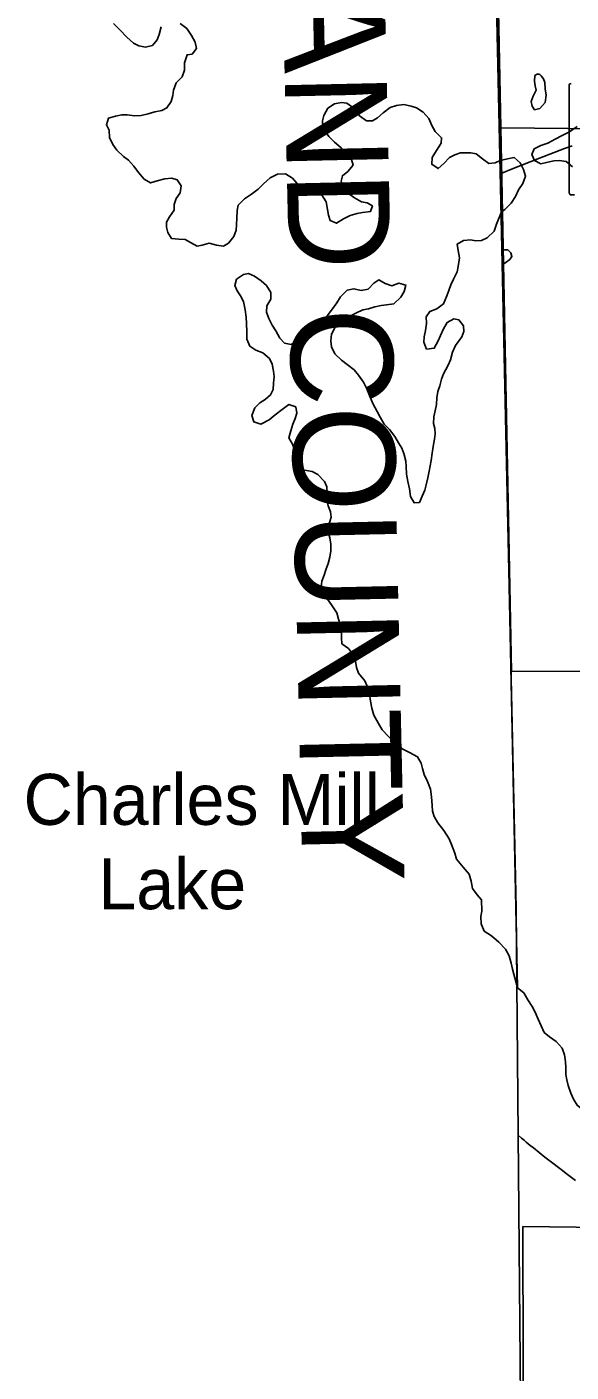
# Model space of a CAD drawing. Extents: x 1874609 to 2204689, y 815661 to 1281160.
# Drawn here: x 1997526 to 2002860, y 997204 to 1010406 of the extents above; entities that cross this region are included whole.
import ezdxf

# ---------------------------------------------------------------- set-up
doc = ezdxf.new("R2010")
doc.units = 0
for name, color, linetype in [('GM_X_Adjacent_County', 7, 'Continuous'), ('GM_X_Adjacent_County_Text', 7, 'Continuous'), ('GM_X_County', 7, 'Continuous'), ('GM_X_Major_Lake', 7, 'Continuous'), ('GM_X_Major_Lake_Text', 7, 'Continuous'), ('GM_X_Section', 7, 'Continuous'), ('GM_X_State_Route', 7, 'Continuous'), ('GM_X_State_Shield', 7, 'Continuous'), ('GM_X_Township', 7, 'Continuous'), ('GM_X_Township_Road', 7, 'Continuous')]:
    doc.layers.add(name, color=color, linetype=linetype)

msp = doc.modelspace()

# ---------------------------------------------------------------- linework, layer by layer
at = {"layer": 'GM_X_Adjacent_County'}
msp.add_lwpolyline([(2002076, 1013021), (2002164, 1008987), (2002323, 1001753), (2002342, 999536), (2002395, 993238)], dxfattribs=at)
at = {"layer": 'GM_X_County'}
msp.add_lwpolyline([(2002395, 993238), (2002342, 999536), (2002323, 1001753), (2002164, 1008987), (2002076, 1013021)], dxfattribs=at)
at = {"layer": 'GM_X_Major_Lake'}
msp.add_line((2002188, 1008072), (2002177, 1008590), dxfattribs=at)
for points in [[(2002118, 1011308), (2002166, 1009094)], [(1999094, 1010391), (1999138, 1010323), (1999176, 1010257), (1999189, 1010195), (1999145, 1010139), (1999095, 1010133), (1999069, 1010055), (1999071, 1009983), (1999047, 1009917), (1998987, 1009857), (1998963, 1009786), (1998955, 1009734), (1998941, 1009674), (1998897, 1009612), (1998847, 1009586), (1998779, 1009572), (1998715, 1009552), (1998645, 1009536), (1998581, 1009534), (1998507, 1009544), (1998457, 1009544), (1998393, 1009530), (1998326, 1009512), (1998304, 1009446), (1998332, 1009394), (1998334, 1009320), (1998366, 1009252), (1998406, 1009198), (1998472, 1009134), (1998522, 1009098), (1998574, 1009039), (1998618, 1008979), (1998674, 1008911), (1998738, 1008875), (1998802, 1008897), (1998877, 1008915), (1998947, 1008921), (1998999, 1008907), (1999037, 1008845), (1999029, 1008777), (1998989, 1008723), (1998968, 1008663), (1998968, 1008607), (1998922, 1008543), (1998894, 1008491), (1998894, 1008441), (1998906, 1008389), (1998944, 1008329), (1999014, 1008323), (1999078, 1008319), (1999130, 1008289), (1999194, 1008254), (1999244, 1008265), (1999311, 1008283), (1999385, 1008263), (1999451, 1008255), (1999503, 1008285), (1999555, 1008349), (1999575, 1008411), (1999579, 1008463), (1999583, 1008529), (1999585, 1008605), (1999597, 1008657), (1999657, 1008719), (1999727, 1008765), (1999793, 1008815), (1999843, 1008865), (1999909, 1008925), (1999983, 1008961), (2000061, 1008963), (2000129, 1008921), (2000193, 1008847), (2000263, 1008785), (2000342, 1008779), (2000414, 1008761), (2000458, 1008691), (2000472, 1008615), (2000481, 1008559), (2000497, 1008507), (2000560, 1008479), (2000628, 1008523), (2000694, 1008555), (2000764, 1008575), (2000816, 1008585), (2000870, 1008591), (2000894, 1008595), (2000912, 1008649), (2000860, 1008679), (2000806, 1008689), (2000736, 1008729), (2000668, 1008777), (2000622, 1008827), (2000606, 1008893), (2000618, 1008946), (2000670, 1008988), (2000722, 1009048), (2000706, 1009106), (2000664, 1009158), (2000606, 1009218), (2000540, 1009276), (2000486, 1009330)], [(1998373, 1010441), (1998441, 1010375), (1998505, 1010307), (1998569, 1010247), (1998621, 1010221), (1998689, 1010209), (1998755, 1010223), (1998803, 1010279), (1998823, 1010331), (1998843, 1010407)], [(1999029, 1010441), (1999094, 1010391)], [(2002528, 1009943), (2002504, 1009928), (2002500, 1009874), (2002509, 1009828), (2002516, 1009784), (2002489, 1009725), (2002470, 1009673), (2002477, 1009629), (2002502, 1009593), (2002552, 1009605), (2002607, 1009666), (2002615, 1009736), (2002607, 1009798), (2002604, 1009860), (2002589, 1009898), (2002568, 1009926)], [(2002568, 1009926), (2002560, 1009934), (2002553, 1009938), (2002544, 1009942), (2002528, 1009943)], [(2000486, 1009330), (2000448, 1009380), (2000426, 1009430), (2000424, 1009486), (2000436, 1009538), (2000476, 1009608), (2000540, 1009652), (2000608, 1009664), (2000660, 1009658), (2000730, 1009608), (2000786, 1009534), (2000854, 1009484), (2000912, 1009486), (2000962, 1009514), (2001016, 1009562), (2001087, 1009616), (2001147, 1009636), (2001219, 1009644), (2001291, 1009630), (2001345, 1009612), (2001411, 1009570), (2001465, 1009508), (2001495, 1009440), (2001527, 1009380), (2001591, 1009318), (2001587, 1009266), (2001541, 1009192), (2001497, 1009126), (2001494, 1009058), (2001557, 1009016), (2001611, 1009066), (2001669, 1009126), (2001719, 1009152), (2001775, 1009170), (2001877, 1009170), (2001929, 1009162), (2001991, 1009112), (2002053, 1009066), (2002117, 1009072), (2002166, 1009094)], [(2002873, 1009033), (2002810, 1009086), (2002742, 1009096), (2002690, 1009091), (2002620, 1009077), (2002562, 1009064), (2002500, 1009095), (2002474, 1009154), (2002499, 1009211), (2002562, 1009244), (2002632, 1009266), (2002705, 1009304), (2002772, 1009339), (2002845, 1009377), (2002918, 1009429)], [(2002166, 1009094), (2002235, 1009110), (2002303, 1009124), (2002360, 1009073), (2002392, 1009008), (2002413, 1008942), (2002387, 1008871), (2002344, 1008808), (2002316, 1008742), (2002273, 1008676), (2002209, 1008613), (2002177, 1008590)], [(2002177, 1008590), (2002127, 1008469), (2002105, 1008401), (2002036, 1008335), (2001980, 1008309), (2001926, 1008307), (2001874, 1008315), (2001806, 1008309), (2001744, 1008275), (2001754, 1008211), (2001766, 1008139), (2001754, 1008055), (2001742, 1008004), (2001708, 1007932), (2001680, 1007876), (2001662, 1007820), (2001642, 1007768), (2001608, 1007688), (2001544, 1007638), (2001474, 1007614), (2001438, 1007560), (2001444, 1007494), (2001434, 1007426), (2001420, 1007366), (2001415, 1007312), (2001443, 1007245), (2001518, 1007253), (2001558, 1007326), (2001580, 1007378), (2001610, 1007444), (2001644, 1007506), (2001710, 1007540), (2001760, 1007530), (2001804, 1007472), (2001808, 1007418), (2001790, 1007364), (2001728, 1007278), (2001698, 1007215), (2001678, 1007139), (2001656, 1007087), (2001609, 1007003), (2001591, 1006949), (2001573, 1006885), (2001553, 1006829), (2001545, 1006767), (2001541, 1006701), (2001529, 1006637), (2001515, 1006581), (2001511, 1006515), (2001525, 1006464), (2001527, 1006414), (2001521, 1006360), (2001509, 1006288), (2001499, 1006224), (2001487, 1006150), (2001479, 1006098), (2001469, 1006046), (2001455, 1005980), (2001439, 1005912), (2001425, 1005860), (2001401, 1005800), (2001373, 1005740), (2001323, 1005734), (2001285, 1005796), (2001277, 1005872), (2001259, 1005946), (2001247, 1006016), (2001243, 1006092), (2001239, 1006144), (2001219, 1006218), (2001201, 1006272), (2001169, 1006324), (2001131, 1006388), (2001081, 1006454), (2001029, 1006508), (2000987, 1006577), (2000959, 1006631), (2000919, 1006703), (2000891, 1006773), (2000857, 1006853), (2000825, 1006921), (2000777, 1006989), (2000733, 1007041), (2000665, 1007093), (2000609, 1007137), (2000543, 1007199), (2000511, 1007265), (2000505, 1007325), (2000511, 1007392), (2000549, 1007466), (2000617, 1007526), (2000681, 1007562), (2000751, 1007596), (2000819, 1007628), (2000875, 1007640), (2000935, 1007658), (2000999, 1007672), (2001051, 1007680), (2001121, 1007690), (2001190, 1007754), (2001222, 1007808)], [(2002177, 1008590), (2002334, 1000975)], [(2002188, 1008072), (2002258, 1008125), (2002279, 1008154), (2002270, 1008190), (2002241, 1008218), (2002210, 1008219), (2002185, 1008211)], [(2002185, 1008211), (2002188, 1008072)], [(2002334, 1000975), (2002188, 1008072)], [(2001222, 1007808), (2001240, 1007872), (2001172, 1007892), (2001104, 1007864), (2001038, 1007888), (2000976, 1007924), (2000925, 1007890), (2000869, 1007832), (2000803, 1007820), (2000731, 1007836), (2000665, 1007822), (2000601, 1007758), (2000563, 1007698), (2000521, 1007638), (2000469, 1007572), (2000403, 1007506), (2000339, 1007458), (2000287, 1007406), (2000231, 1007365), (2000179, 1007327), (2000117, 1007291), (2000049, 1007303), (2000004, 1007353), (1999965, 1007424), (1999929, 1007478), (1999897, 1007544), (1999875, 1007608), (1999877, 1007670), (1999915, 1007734), (1999915, 1007800), (1999873, 1007868), (1999823, 1007914), (1999755, 1007960), (1999699, 1007986), (1999649, 1007976), (1999581, 1007930), (1999562, 1007868), (1999588, 1007816), (1999620, 1007766), (1999648, 1007710), (1999664, 1007630), (1999674, 1007556), (1999678, 1007494), (1999682, 1007413), (1999682, 1007343), (1999710, 1007273), (1999768, 1007235), (1999838, 1007207), (1999902, 1007151), (1999930, 1007097), (1999942, 1007029), (1999948, 1006975), (1999944, 1006909), (1999938, 1006849), (1999914, 1006795), (1999860, 1006749), (1999808, 1006717), (1999760, 1006667), (1999730, 1006592), (1999750, 1006530), (1999820, 1006506), (1999900, 1006550), (1999960, 1006600), (2000026, 1006653), (2000092, 1006699), (2000160, 1006677), (2000170, 1006617), (2000154, 1006562), (2000132, 1006506), (2000112, 1006442), (2000094, 1006374), (2000128, 1006310), (2000158, 1006228), (2000156, 1006160), (2000148, 1006094), (2000208, 1006058), (2000266, 1006052), (2000320, 1006044), (2000378, 1006014), (2000442, 1005944), (2000466, 1005894), (2000468, 1005828), (2000468, 1005755), (2000480, 1005705), (2000500, 1005647), (2000508, 1005595), (2000488, 1005529), (2000474, 1005463), (2000494, 1005393), (2000504, 1005331), (2000504, 1005265), (2000494, 1005203), (2000480, 1005141), (2000456, 1005077), (2000438, 1005027), (2000417, 1004966), (2000409, 1004902), (2000429, 1004840), (2000481, 1004778), (2000525, 1004716), (2000565, 1004656)], [(2000565, 1004656), (2000581, 1004594), (2000595, 1004540), (2000609, 1004482), (2000609, 1004412), (2000611, 1004352), (2000677, 1004306), (2000727, 1004242), (2000745, 1004181), (2000755, 1004119), (2000775, 1004063), (2000837, 1003987), (2000871, 1003913), (2000883, 1003861), (2000895, 1003789), (2000907, 1003721), (2000927, 1003653), (2000973, 1003571), (2001009, 1003509), (2001067, 1003445), (2001131, 1003379), (2001205, 1003320), (2001275, 1003286), (2001353, 1003244), (2001391, 1003180), (2001403, 1003128), (2001419, 1003068), (2001453, 1003000), (2001481, 1002926), (2001491, 1002850), (2001497, 1002766), (2001501, 1002708), (2001519, 1002658), (2001555, 1002594), (2001611, 1002519), (2001665, 1002439), (2001689, 1002381), (2001719, 1002297), (2001735, 1002237), (2001803, 1002159), (2001861, 1002091), (2001879, 1002021), (2001893, 1001951), (2001939, 1001889), (2001983, 1001839), (2001986, 1001728)], [(2001986, 1001728), (2001974, 1001676), (2001977, 1001602), (2002009, 1001533), (2002079, 1001485), (2002152, 1001424), (2002218, 1001356), (2002252, 1001290), (2002273, 1001217), (2002285, 1001159), (2002334, 1000975)], [(2002334, 1000975), (2002397, 1000926), (2002437, 1000858), (2002479, 1000791), (2002508, 1000737), (2002536, 1000669), (2002566, 1000601), (2002597, 1000538), (2002649, 1000496), (2002715, 1000449), (2002773, 1000383), (2002794, 1000317), (2002806, 1000249), (2002808, 1000195), (2002809, 1000124), (2002817, 1000074), (2002831, 1000018), (2002856, 999942), (2002882, 999884), (2002919, 999823), (2002987, 999769), (2003043, 999761), (2003111, 999774), (2003197, 999815)], [(2002334, 1000975), (2002397, 1000926), (2002437, 1000858), (2002479, 1000791), (2002508, 1000737), (2002536, 1000669), (2002566, 1000601), (2002597, 1000538), (2002649, 1000496), (2002715, 1000449), (2002773, 1000383), (2002794, 1000317), (2002806, 1000249), (2002808, 1000195), (2002809, 1000124), (2002817, 1000074), (2002831, 1000018), (2002856, 999942), (2002882, 999884), (2002919, 999823), (2002987, 999769), (2003043, 999761), (2003111, 999774), (2003162, 999800)]]:
    msp.add_lwpolyline(points, dxfattribs=at)
at = {"layer": 'GM_X_Section'}
for points in [[(2002062, 1014827), (2003152, 1014819), (2003152, 1014757), (2007536, 1014674), (2007591, 1009307), (2003159, 1009354), (2003159, 1009405), (2002172, 1009416)], [(2007591, 1009307), (2007611, 1003961), (2003166, 1004036), (2003166, 1004082), (2002275, 1004080), (2002172, 1009416), (2003159, 1009405), (2003159, 1009354)], [(2002387, 998633), (2007609, 998568), (2007884, 993256), (2007610, 993256), (2002401, 993247)]]:
    msp.add_lwpolyline(points, close=True, dxfattribs=at)
at = {"layer": 'GM_X_State_Route'}
msp.add_lwpolyline([(2002165, 1008964), (2002292, 1009016), (2002550, 1009118), (2002794, 1009213), (2002871, 1009239)], dxfattribs=at)
at = {"layer": 'GM_X_State_Shield'}
msp.add_line((2002842, 1009832), (2002842, 1008776), dxfattribs=at)
for centre, major_axis, start_param, end_param in [((2002862, 1009834), (20.2, 0), 1.712693, 3.28349), ((2002863, 1008773), (20.3, 0), 3.00124, 4.508301), ((2002866, 1008881), (155, 0), 4.665946, 4.897461)]:
    msp.add_ellipse(centre, major_axis=major_axis, ratio=0.8, start_param=start_param, end_param=end_param, dxfattribs=at)
at = {"layer": 'GM_X_Township'}
msp.add_lwpolyline([(2002395, 993238), (2002342, 999536), (2002323, 1001753), (2002164, 1008987), (2002076, 1013021)], dxfattribs=at)
at = {"layer": 'GM_X_Township_Road'}
for points in [[(2002460, 999429), (2002421, 999462), (2002400, 999480), (2002374, 999501), (2002342, 999528)], [(2002904, 999085), (2002826, 999143), (2002761, 999193), (2002656, 999273), (2002604, 999313), (2002491, 999404), (2002460, 999429)]]:
    msp.add_lwpolyline(points, dxfattribs=at)

# ---------------------------------------------------------------- texts
at = {"layer": 'GM_X_Adjacent_County_Text'}
msp.add_text('RICHLAND COUNTY', height=1000, rotation=271.2687, dxfattribs=at).set_placement((1999943, 1014847))
at = {"layer": 'GM_X_Major_Lake_Text'}
for s, height, p in [('Charles Mill', 500.11, (1997492, 1002575)), ('Lake', 500.1, (1998225, 1001747))]:
    msp.add_text(s, height=height, rotation=359.9981, dxfattribs=at).set_placement(p)

doc.saveas('drawing.dxf')
